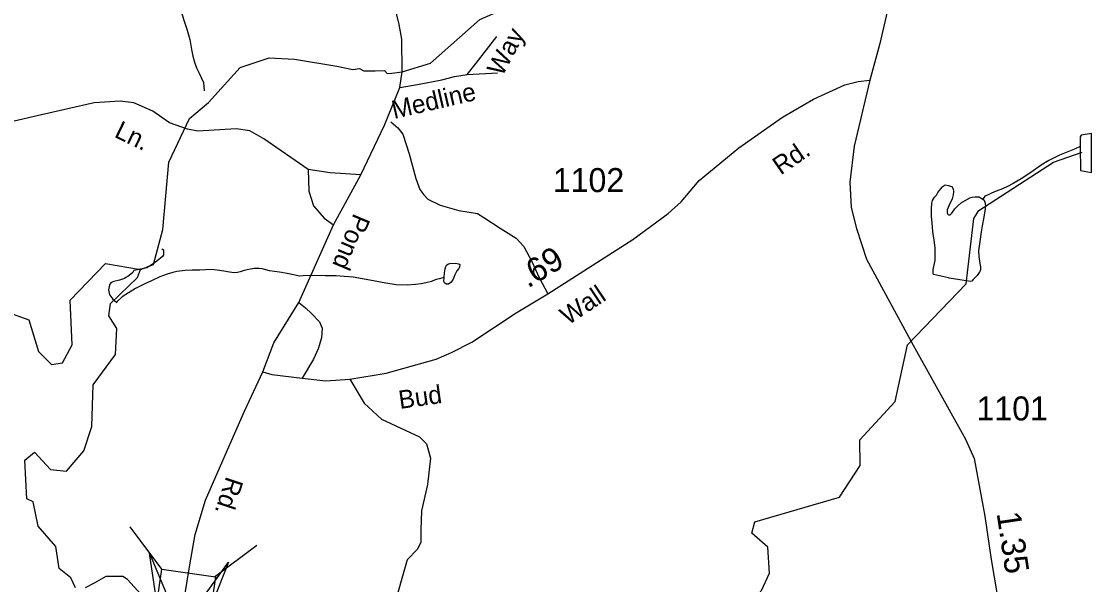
# Model space of a CAD drawing. Extents: x 2126262 to 2293712, y 749403 to 919119.
# Drawn here: x 2170526 to 2176098, y 811845 to 814779 of the extents above; entities that cross this region are included whole.
import ezdxf

# ---------------------------------------------------------------- set-up
doc = ezdxf.new("R2010")
doc.units = 0
for name, color, linetype in [('Exist Hydrographic Creek Single Shore', 7, 'Continuous'), ('Exist Hydrographic Lake Shore', 7, 'Continuous'), ('Exist Hydrographic Misc Water Feature', 7, 'Continuous'), ('Exist Road Non-System Type 51', 7, 'Continuous'), ('Exist Road Non-System Type 51 Label', 7, 'Continuous'), ('Exist Road Secondary Mileage Hundredths English Label', 7, 'Continuous'), ('Exist Road Secondary Structure Standard Bridge Attributed CELL', 7, 'Continuous'), ('Exist Road Secondary Structure Standard Bridge CELL', 7, 'Continuous'), ('Exist Road Secondary Type 51 Attributed', 7, 'Continuous'), ('Exist Road Secondary Type 51 Label', 7, 'Continuous'), ('Exist Road Secondary Type 51 Number Label', 7, 'Continuous')]:
    doc.layers.add(name, color=color, linetype=linetype)

msp = doc.modelspace()

# ---------------------------------------------------------------- linework, layer by layer
at = {"layer": 'Exist Hydrographic Creek Single Shore'}
for points in [[(2171499.6, 814356), (2171665.7, 814539.5), (2171815.6, 814588.9), (2171948.7, 814582.9), (2172168.9, 814545.8), (2172252.6, 814528.2), (2172286.8, 814534.4), (2172309.5, 814522), (2172367.5, 814522), (2172416.1, 814524.1), (2172430.6, 814507.5), (2172454.4, 814509.6), (2172509.2, 814516.8), (2172656.7, 814561.7), (2172913.6, 814789.3), (2173196.6, 814914.7), (2173336.7, 815082.4), (2173602.6, 815201.6), (2173785.7, 815325.8), (2173950.6, 815525.8), (2174158.7, 815619.9), (2174308.6, 815636.5), (2174576.6, 815365.2), (2174926.6, 815289.1)], [(2171146.7, 813487.3), (2171213.8, 813512.1), (2171261.7, 813694.8), (2171293.7, 814045.2), (2171400.8, 814272.7), (2171499.6, 814356)]]:
    msp.add_lwpolyline(points, dxfattribs=at)
at = {"layer": 'Exist Hydrographic Lake Shore'}
for points in [[(2170447.7, 813265.5), (2170564.8, 813223.7), (2170615.6, 813058.6), (2170682.7, 812991.6), (2170740.7, 813000.3), (2170790.7, 813094.4), (2170780.7, 813327.5), (2170963.6, 813517.3), (2171146.7, 813487.3)], [(2170807, 811827.1), (2170783.2, 811879.8), (2170722.6, 811927.9), (2170704.6, 812043.1), (2170612.7, 812149.9), (2170586.7, 812275.1), (2170553.7, 812292.2), (2170543.6, 812492.5), (2170593.7, 812534.2), (2170677.7, 812443.8), (2170760.6, 812435.6), (2170851.6, 812542), (2170892.6, 812669.1), (2170899.6, 812885.4), (2171015.7, 813043.8), (2171023.7, 813178.2), (2170981.6, 813244.6), (2170989.6, 813310.1), (2171130.7, 813444.9), (2171146.7, 813487.3)], [(2171165.4, 811776.4), (2171078.5, 811871.6), (2171054.7, 811887.1), (2170966.3, 811886), (2170904.2, 811852.9), (2170858.7, 811828.1)]]:
    msp.add_lwpolyline(points, dxfattribs=at)
at = {"layer": 'Exist Hydrographic Misc Water Feature'}
for points in [[(2171319.1, 814972.1), (2171329.3, 814952.3), (2171340, 814898.4), (2171354.1, 814840.6), (2171374.4, 814780.8), (2171388.4, 814732.8), (2171402.5, 814684.8), (2171410.9, 814632.8), (2171419.3, 814598.7), (2171427.5, 814567), (2171438, 814537.1), (2171451.5, 814509), (2171462, 814487.2), (2171474.1, 814461.4), (2171476.3, 814439.1), (2171478.4, 814417.4)], [(2176038.5, 814127.1), (2176041.2, 814002.9), (2176097.4, 813991.2), (2176098.2, 814195.1), (2176044.3, 814187), (2176038.3, 814177), (2176038.5, 814172.9), (2176038.5, 814127.1)], [(2174214.7, 811629.5), (2174379.7, 811813.1), (2174421.6, 811904.1), (2174411.7, 812038.8), (2174328.7, 812112.7), (2174344.7, 812171.4), (2174785.8, 812300.1), (2174892.6, 812465.2), (2174891.6, 812599.7), (2175074.7, 812799.3), (2175139.7, 813093.3), (2175445.6, 813411.7), (2175485.6, 813752.1), (2175510.6, 813794.3), (2175900.6, 814045.4), (2176049.7, 814098.1)], [(2176038.5, 814127.1), (2176009, 814112.9), (2175930.9, 814082.5), (2175875.1, 814054), (2175835.3, 814029.6), (2175781.8, 813991.4), (2175731.4, 813959.3), (2175689.5, 813935.2), (2175659.6, 813919), (2175633.8, 813906.7), (2175602, 813894.4), (2175576.2, 813884.6), (2175556.3, 813874.2), (2175542.5, 813868.2), (2175532.1, 813852.3)], [(2175352.6, 813443.3), (2175274.5, 813460.8), (2175272.5, 813468.8), (2175274.1, 813484.7), (2175276.4, 813502.7), (2175284.4, 813532.7), (2175284, 813568.9), (2175284, 813598.9), (2175277.8, 813638.8), (2175271.4, 813684.8), (2175267.3, 813728.8), (2175264.9, 813762.9), (2175264.7, 813802.7), (2175266.7, 813832.8), (2175270.2, 813846.8), (2175280.3, 813862.8), (2175290.3, 813874.6), (2175298.3, 813886.8), (2175319.8, 813914.8), (2175326, 813920.8), (2175335.8, 813927), (2175352.2, 813924.9), (2175369.9, 813919.4), (2175378.1, 813907.2), (2175379.9, 813893.1), (2175378.3, 813875.1), (2175372.5, 813855.3), (2175356.5, 813821.2), (2175346.7, 813797.2), (2175346.9, 813781.3), (2175349, 813775.3), (2175355.1, 813771.1), (2175361.1, 813771), (2175370.9, 813779.3), (2175386.3, 813803.3), (2175402.7, 813819.5), (2175418.5, 813833.4), (2175464.6, 813859.7), (2175476.3, 813864), (2175490.2, 813865.9), (2175512.4, 813864.2), (2175524.1, 813857.9), (2175532.1, 813852.3)], [(2175532.1, 813852.3), (2175538.2, 813848.1), (2175544.6, 813832.1), (2175546.6, 813816.4), (2175542.5, 813792.3), (2175536.8, 813758.3), (2175529, 813714), (2175523.2, 813682), (2175517.5, 813644), (2175509.7, 813584.3), (2175511.8, 813554.3), (2175516.1, 813518), (2175520.4, 813500.3), (2175520.4, 813490.2), (2175520.6, 813484), (2175516.3, 813474.1), (2175512.8, 813470.2), (2175502.7, 813455.9), (2175482.4, 813434.2), (2175474.9, 813426), (2175466.9, 813424), (2175356.5, 813441.1), (2175352.6, 813443.3)], [(2171257.1, 813594.3), (2171265.1, 813588.3), (2171265.3, 813576.5), (2171265.3, 813562.3), (2171261.2, 813554.4), (2171231.1, 813530.1), (2171207.3, 813512.2), (2171179.6, 813495.7), (2171165.3, 813491.8), (2171145.4, 813487.5), (2171121.4, 813483.4), (2171111.8, 813481.7), (2171105.8, 813471.6), (2171095.6, 813461.4), (2171079.6, 813449.6), (2171069.7, 813445.4), (2171062.1, 813439.2), (2171036.3, 813431), (2171008, 813424.7), (2170994.3, 813418.7), (2170986.1, 813410.6), (2170982.4, 813398.6), (2170980.3, 813380.6), (2170982.4, 813362.9), (2170986.7, 813352.9), (2171002.5, 813331), (2171022.4, 813315)], [(2172727.2, 813444.7), (2172701.5, 813438.4), (2172679.8, 813432.4), (2172661.3, 813424.2), (2172631.6, 813416.1), (2172607.4, 813411.7), (2172577.5, 813407.7), (2172533.8, 813405.4), (2172478, 813407.3), (2172423.5, 813414.8), (2172367.7, 813426.4), (2172301.7, 813438), (2172253.5, 813445.7), (2172207.4, 813449.5), (2172165.5, 813453.4), (2172107.3, 813453.2), (2172043.5, 813454.7), (2171993.3, 813452.6), (2171971.5, 813452.2), (2171951.4, 813456.1), (2171909.8, 813466.1), (2171869.4, 813471.7), (2171817.8, 813479.5), (2171779.8, 813489.3), (2171763.4, 813491), (2171737.6, 813490.9), (2171709.7, 813487), (2171685.3, 813480.9), (2171665.6, 813474.6), (2171651.3, 813470.6), (2171633.6, 813468.5), (2171609.4, 813472.1), (2171579.5, 813478.3), (2171545.6, 813483.8), (2171513.7, 813485.8), (2171455.4, 813483.2), (2171415.4, 813483.2), (2171379.4, 813480.9), (2171335.3, 813476.6), (2171313.9, 813470.5), (2171285.8, 813462.6), (2171246.1, 813448.3), (2171204, 813427.9), (2171168.1, 813411.8), (2171120.4, 813387.4), (2171084.3, 813365.3), (2171050.4, 813343.2), (2171024.8, 813319.1), (2171022.4, 813315)], [(2172727.2, 813444.7), (2172729, 813468.7), (2172733.1, 813490.4), (2172735.2, 813502.7), (2172739.1, 813508.6), (2172747, 813514.7), (2172756.9, 813518.5), (2172785, 813518.7), (2172803, 813516.8), (2172809.2, 813513), (2172807.3, 813499.1), (2172802.8, 813490.8), (2172793.2, 813478.9), (2172783.5, 813458.9), (2172773.5, 813436.8), (2172763.7, 813420.9), (2172757.5, 813414.5), (2172749.5, 813410.4), (2172737.6, 813410.7), (2172729.8, 813416.7), (2172725.5, 813424.6), (2172727.2, 813444.7)]]:
    msp.add_lwpolyline(points, dxfattribs=at)
at = {"layer": 'Exist Road Non-System Type 51'}
msp.add_line((2172847.7, 814502.8), (2173005.2, 814510.6), dxfattribs=at)
for points in [[(2172847.7, 814502.8), (2172894.7, 814561.6), (2173002.3, 814700.2)], [(2172497.3, 814434.1), (2172588.3, 814449.6), (2172715.6, 814474.4), (2172780.5, 814491.5), (2172847.7, 814502.8)], [(2172293, 813979.3), (2172133.4, 813989.6), (2172018.9, 814007.7), (2171789.2, 814167.8), (2171715.3, 814208.3), (2171644.1, 814219.5), (2171444.6, 814206.9), (2171391.6, 814218.1), (2171297.6, 814251.3), (2171209.7, 814311.3), (2171112, 814354.6), (2171040.8, 814364.4), (2170905.5, 814354.6), (2170630.6, 814291.8), (2170366.2, 814231)], [(2172449.5, 814256.7), (2172486.7, 814224.6), (2172512.6, 814191.5), (2172544.6, 814089.1), (2172579.3, 813960.8), (2172601, 813902.9), (2172621.7, 813874.9), (2172642.4, 813853.2), (2172706.5, 813821.1), (2172804.3, 813794.3), (2172900.5, 813777.7), (2172933.6, 813758), (2173018.9, 813701.2), (2173102.7, 813649.4), (2173142, 813607), (2173183.4, 813528.4), (2173221.1, 813444.6), (2173266.7, 813358.8)], [(2172018.9, 814007.7), (2172022, 813893.8), (2172047.2, 813818.4), (2172103, 813754.1), (2172150.7, 813719.6)], [(2171970.5, 813314.3), (2172004.6, 813287.4), (2172038.8, 813255.3), (2172078.1, 813213.9), (2172091.5, 813180.8), (2172088.4, 813131.2), (2172071.9, 813073.2), (2172047.1, 813018.4), (2171987.6, 812920.1)], [(2172236.2, 812915.2), (2172310.9, 812790.7), (2172400.2, 812706.9), (2172598.3, 812614.8), (2172634.6, 812578.5), (2172656.9, 812503.1), (2172640.2, 812366.2), (2172609.5, 812229.3), (2172605.3, 812130.2), (2172605.3, 812066), (2172588.5, 812029.6), (2172535.5, 811973.8), (2172460.2, 811711.2)]]:
    msp.add_lwpolyline(points, dxfattribs=at)
at = {"layer": 'Exist Road Secondary Structure Standard Bridge Attributed CELL'}
msp.add_lwpolyline([(2171604.5, 811961.7), (2171310.6, 811217.6), (2171193, 812008.9), (2171356.2, 811615)], close=True, dxfattribs=at)
at = {"layer": 'Exist Road Secondary Structure Standard Bridge CELL'}
for p, q in [((2171258, 811924.7), (2171092.5, 812145.6)), ((2171531.2, 811885.5), (2171752, 812050.9))]:
    msp.add_line(p, q, dxfattribs=at)
msp.add_lwpolyline([(2171170.8, 811326.6), (2171256.7, 811924.9), (2171536.2, 811884.8), (2171450.3, 811286.5)], close=True, dxfattribs=at)
at = {"layer": 'Exist Road Secondary Type 51 Attributed'}
for points in [[(2171783.8, 812953.2), (2171840.9, 813103.7), (2171970.5, 813314.3), (2172150.7, 813719.6), (2172293, 813979.3), (2172416.5, 814238.4), (2172497.3, 814434.1), (2172509.2, 814516.8), (2172506.3, 814685.9), (2172493.2, 814763), (2172469.4, 814864.4), (2172329.7, 815256.4), (2172162.1, 815739.5), (2172142, 815832.6), (2172135.2, 816015.7), (2172173, 816573.3), (2172194.2, 816795.7), (2172208.2, 816896), (2172271.3, 817203.3), (2172352, 817599.5), (2172408.9, 817882.9), (2172474.5, 818106.3), (2172537.6, 818260.5), (2172583.2, 818338.1)], [(2175464.5, 816476.8), (2175355.4, 816108.8), (2175215.9, 815537.8), (2175084.1, 815048.3), (2174995.5, 814663.6), (2174943.1, 814472.3)], [(2171783.8, 812953.2), (2171830.3, 812938.8), (2171987.6, 812920.1), (2172110.6, 812906.8), (2172236.2, 812915.2), (2172425.9, 812946), (2172686.3, 813018.4), (2172766, 813053.6), (2172871.7, 813107.2), (2173101.3, 813260.2), (2173266.7, 813358.8), (2173708.9, 813642.1), (2173893.8, 813778.3), (2173960.8, 813838.3), (2174054.3, 813950), (2174261.5, 814121.1), (2174488.9, 814280.3), (2174650.1, 814373.2), (2174813.3, 814448.6), (2174883.1, 814466.7), (2174943.1, 814472.3)], [(2174943.1, 814472.3), (2174862.2, 814129.4), (2174839.9, 813942.3), (2174846.2, 813808.9), (2174874.8, 813700.7), (2174926.4, 813540.1), (2175168.5, 813092.5), (2175441.3, 812603), (2175487.3, 812501.1), (2175542.5, 812201.5), (2175575.9, 811975.3), (2175604.5, 811801.4)], [(2171356.2, 811615), (2171360.4, 811681.2), (2171402.8, 811947.1), (2171430.2, 812106.4), (2171484, 812285.3), (2171586.4, 812519.1), (2171687.3, 812747.7), (2171783.8, 812953.2)]]:
    msp.add_lwpolyline(points, dxfattribs=at)

# ---------------------------------------------------------------- texts
at = {"layer": 'Exist Road Non-System Type 51 Label'}
for s, rotation, p in [('Way', 62.066, (2173029.7, 814488)), ('Medline', 13.0121, (2172466.3, 814270.4)), ('Ln.', 334.2674, (2171004.6, 814179.3))]:
    msp.add_text(s, height=95, rotation=rotation, dxfattribs=at).set_placement(p)
at = {"layer": 'Exist Road Secondary Mileage Hundredths English Label'}
for s, rotation, p in [('.69', 31.1927, (2173163, 813386.8)), ('1.35', 278.4197, (2175603.4, 812216.3))]:
    msp.add_text(s, height=125, rotation=rotation, dxfattribs=at).set_placement(p)
at = {"layer": 'Exist Road Secondary Type 51 Label'}
for s, rotation, p in [('Rd.', 34.6485, (2174479.5, 813975.9)), ('Pond', 247.2766, (2172257.5, 813783.4)), ('Wall', 33.7816, (2173372.2, 813193.8)), ('Bud', 8.1271, (2172496.8, 812759.6)), ('Rd.', 251.7553, (2171593.5, 812412.1))]:
    msp.add_text(s, height=95, rotation=rotation, dxfattribs=at).set_placement(p)
at = {"layer": 'Exist Road Secondary Type 51 Number Label'}
for s, p in [('1102', (2173292.9, 813889.8)), ('1101', (2175498.9, 812700.1))]:
    msp.add_text(s, height=125, dxfattribs=at).set_placement(p)

doc.saveas('drawing.dxf')
